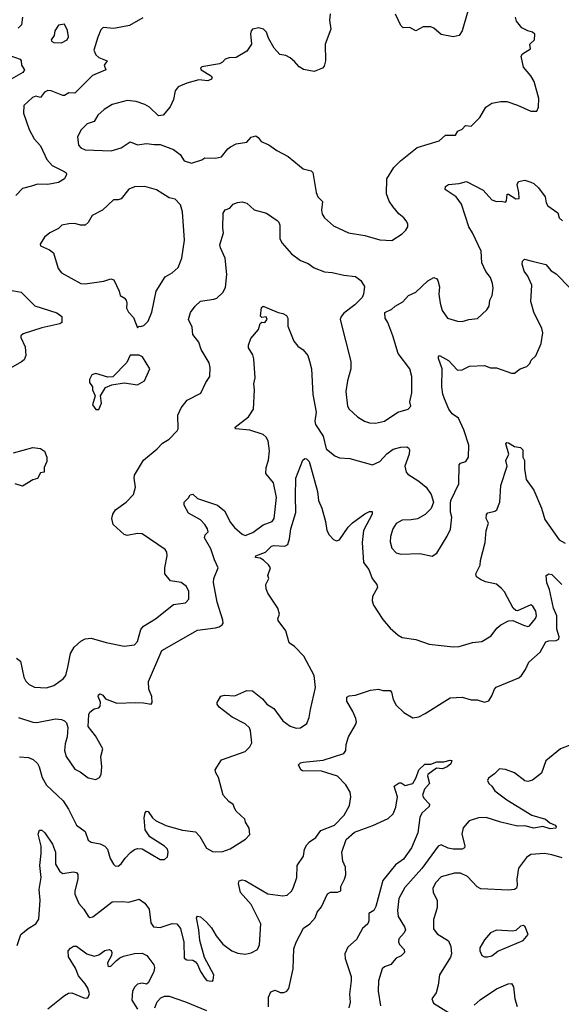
# Model space of a CAD drawing. Extents: x 2133461 to 2293071, y 753526 to 916327.
# Tile 264 of 459: x 2218786 to 2222409, y 847568 to 854149. Entities that reach past the tile are written whole.
import ezdxf

# ---------------------------------------------------------------- set-up
doc = ezdxf.new("R2010")
doc.units = 0

msp = doc.modelspace()

# ---------------------------------------------------------------- linework, layer by layer
at = {"layer": '0CON10XD'}
for points in [[(2219609.1, 854160.9), (2219520.6, 854109.4), (2219415, 854089.2), (2219345, 854097.5), (2219329.7, 854080.3), (2219307.6, 854032.4), (2219282, 853945), (2219296.2, 853915), (2219315, 853896), (2219370, 853875), (2219350, 853845), (2219362.5, 853815), (2219273.8, 853775), (2219155, 853658.1), (2219115, 853660), (2219085, 853642.5), (2219075, 853642.9), (2218995.7, 853674.3), (2218973.8, 853676.2), (2218952, 853665), (2218925, 853630), (2218895, 853638.8), (2218871.2, 853628.8), (2218814.4, 853575), (2218811.1, 853525), (2218849.1, 853415), (2218882.9, 853352.9), (2218925.4, 853305.4), (2218966.9, 853215), (2219002.9, 853175), (2219083.8, 853135), (2219096.2, 853125), (2219098.8, 853115), (2219086, 853085), (2219045, 853060.5), (2218975, 853046.8), (2218905, 853050), (2218865, 853035.4), (2218805, 853020), (2218760.8, 852975)], [(2218803.8, 854166.2), (2218798.1, 854115), (2218775, 854092.2)], [(2220861.7, 854188.3), (2220858.6, 854145), (2220866.7, 854085), (2220828.6, 853985), (2220832.2, 853875), (2220822.6, 853837.4), (2220812, 853825), (2220755, 853801.8), (2220685, 853816.2), (2220655.7, 853835), (2220625, 853870.6), (2220595, 853893.1), (2220565, 853909.4), (2220525, 853917.1), (2220489.1, 853959.1), (2220449.2, 854025), (2220435.8, 854065), (2220416.8, 854086.8), (2220385.9, 854094.1), (2220344.1, 854085.9), (2220333.3, 854075), (2220328.8, 854055), (2220336, 853985), (2220305, 853938.8), (2220235, 853896.2), (2220186.4, 853893.6), (2220160, 853885), (2220142.5, 853865), (2220122.5, 853855), (2220003.3, 853835), (2219996.2, 853825), (2220000, 853815), (2220063.3, 853775), (2220072.5, 853765), (2220069.3, 853750.7), (2220045, 853740), (2219985, 853746.2), (2219904.2, 853725.8), (2219845, 853701.2), (2219825, 853672.5), (2219815.7, 853615), (2219793.4, 853566.6), (2219745, 853510), (2219715, 853506.7), (2219653.4, 853563.4), (2219622.1, 853582.1), (2219565, 853602.5), (2219505, 853609.2), (2219405, 853581.9), (2219351.7, 853548.3), (2219308.7, 853511.3), (2219285, 853469.4), (2219237.1, 853452.9), (2219197.4, 853412.6), (2219171.9, 853365), (2219179.8, 853309.8), (2219195, 853292.9), (2219225, 853280), (2219397.4, 853272.6), (2219465, 853292.2), (2219525, 853332.5), (2219575, 853312.2), (2219635, 853322.5), (2219685.8, 853314.2), (2219725, 853315.8), (2219815, 853282.5), (2219858.3, 853248.3), (2219886.2, 853206.2), (2219935, 853191.2), (2220005, 853213.3), (2220025, 853226.5), (2220094.6, 853224.6), (2220135, 853233.1), (2220177.1, 853285), (2220195, 853298.5), (2220235, 853318.5), (2220305, 853330.6), (2220335, 853363.3), (2220365, 853373.3), (2220381.7, 853361.7), (2220401.2, 853335), (2220453.4, 853313.4), (2220505, 853273.8), (2220582.5, 853235), (2220658.3, 853171.7), (2220683, 853153), (2220735, 853138.8), (2220747, 853127), (2220768.1, 852995), (2220781.1, 852965), (2220811.9, 852935), (2220804.6, 852875), (2220808.9, 852848.9), (2220824.2, 852825), (2220885, 852770.8), (2220984.5, 852724.5), (2221095.6, 852705.6), (2221195, 852677.5), (2221275, 852673.8)], [(2221275, 852673.8), (2221345, 852716.7), (2221368.8, 852741.2), (2221381.2, 852765), (2221381.2, 852785), (2221371.2, 852805), (2221356.2, 852825), (2221321.1, 852851.1), (2221280.9, 852900.9), (2221257.2, 852937.2), (2221239.2, 852985), (2221240.9, 853085), (2221289.5, 853160.5), (2221333.5, 853206.5), (2221445, 853294), (2221591.7, 853338.3), (2221633, 853377), (2221701.7, 853378.3), (2221717.5, 853405), (2221745, 853417.5), (2221768.3, 853441.7), (2221805, 853437.5), (2221863.3, 853495), (2221903.3, 853565), (2221945, 853591.2), (2222005, 853602), (2222045, 853601.2), (2222115, 853578.8), (2222205, 853536.7), (2222245, 853537.5), (2222256.7, 853565), (2222258.3, 853621.7), (2222228, 853735), (2222205, 853773.3), (2222155, 853832.5), (2222140, 853905), (2222148.3, 853921.7), (2222202.5, 853955), (2222197.5, 853985), (2222230, 854015), (2222231.7, 854051.7), (2222216.1, 854066.1), (2222184.1, 854074.1), (2222145.7, 854095.7), (2222109.5, 854139.5), (2222102, 854165)], [(2221783.8, 854205), (2221746, 854075), (2221725, 854043.8), (2221685, 854033.8), (2221605, 854049.2), (2221555, 854092), (2221535, 854100.8), (2221485, 854101.4), (2221435, 854073.5), (2221395, 854097.5), (2221350, 854095), (2221335, 854111.2), (2221300.6, 854185)], [(2219065, 853994.4), (2219102.5, 854015), (2219113.3, 854035), (2219106.4, 854076.4), (2219085, 854120), (2219045, 854113.3), (2219020.8, 854075), (2219016.7, 854043.3), (2218995.8, 854015), (2218998, 854005), (2219015, 853996.7), (2219065, 853994.4)], [(2218676.2, 853925), (2218788.8, 853885), (2218796.7, 853875), (2218798.8, 853845), (2218818.8, 853815), (2218808, 853795), (2218665.7, 853715)], [(2218765, 849882.5), (2218791.7, 849861.7), (2218814.5, 849754.5), (2218827.9, 849727.9), (2218848.8, 849705), (2218885, 849688.6), (2218965, 849684.4), (2219015, 849699.4), (2219077.6, 849742.4), (2219095.6, 849765), (2219108.3, 849821.7), (2219126.6, 849913.4), (2219150, 849955), (2219195, 849995.6), (2219225, 850010.6), (2219265, 850014.4), (2219365, 849985.8), (2219485, 849961.2), (2219555, 849971.2), (2219575, 849993.8), (2219597.2, 850072.8), (2219614.3, 850095), (2219694.7, 850145.3), (2219815, 850240.8), (2219895, 850250.8), (2219916.7, 850275), (2219917.4, 850327.4), (2219900.9, 850360.9), (2219865, 850387.5), (2219795, 850398.8), (2219756.7, 850445), (2219755.8, 850485), (2219773.3, 850565), (2219769.2, 850590.8), (2219758.8, 850608.8), (2219605, 850712), (2219575, 850715.7), (2219505, 850702), (2219485, 850708.8), (2219410.8, 850775), (2219403.1, 850815), (2219408.1, 850845), (2219427.8, 850872.2), (2219499.2, 850925), (2219547.1, 850975), (2219561.1, 851025), (2219550.6, 851085), (2219554.3, 851105), (2219615, 851206), (2219705, 851280.8), (2219741.2, 851318.8), (2219785, 851346.2), (2219839.1, 851400.9), (2219845.8, 851415), (2219843.8, 851505), (2219866.2, 851555), (2219905.8, 851605), (2219997, 851653), (2220031.2, 851725), (2220058.8, 851765), (2220060, 851825), (2220052.5, 851855), (2220000, 851945), (2219985, 851993.3), (2219944.2, 852045), (2219939.4, 852095), (2219915.8, 852145), (2219928.2, 852191.8), (2219958.6, 852235), (2219995, 852266.9), (2220085, 852280), (2220105, 852288), (2220144.5, 852325.5), (2220161.7, 852358.3), (2220171.8, 852445), (2220160.5, 852555), (2220128.9, 852625), (2220125.6, 852645), (2220150, 852725), (2220144.4, 852755), (2220147.1, 852855), (2220160.9, 852879.1), (2220191.2, 852888.8), (2220213.3, 852915), (2220243, 852927), (2220275, 852930.8), (2220305, 852922.9), (2220355, 852878), (2220437.5, 852855), (2220507.9, 852807.9), (2220520, 852795), (2220525.7, 852775.7), (2220526, 852685), (2220542.5, 852655), (2220605, 852584), (2220665, 852540.6), (2220715, 852519.2), (2220755, 852491.4), (2220825, 852463.1), (2220875, 852460), (2220955, 852440.5), (2221032, 852432), (2221068.1, 852405), (2221091.9, 852365), (2221085.8, 852315), (2221076.8, 852293.2), (2221026.8, 852243.2), (2220953.4, 852186.6), (2220936.2, 852165), (2220930, 852145), (2221001.9, 851865), (2221000, 851815), (2220977.5, 851735), (2220968.1, 851665), (2220977.5, 851565), (2220989.2, 851545), (2221045, 851494.4), (2221091.2, 851465), (2221125, 851454.4), (2221165, 851452.2), (2221225, 851466.7), (2221314.5, 851525.5), (2221385, 851546.2), (2221401.2, 851565), (2221396, 851595), (2221408.9, 851655), (2221408.6, 851765), (2221395.5, 851815.5), (2221317.5, 851917.5), (2221282, 852035), (2221248.6, 852125), (2221230.8, 852155), (2221228.8, 852191.2), (2221275, 852213.3), (2221296.7, 852235), (2221347.6, 852262.4), (2221386, 852305), (2221435, 852327.1), (2221515, 852403.3), (2221555, 852426.7), (2221575, 852417.5), (2221583.3, 852405), (2221593, 852363), (2221590, 852315), (2221597.5, 852255), (2221612.5, 852205), (2221647.5, 852155), (2221713.6, 852133.6), (2221745, 852131.2), (2221790, 852145), (2221847, 852153), (2221909.5, 852210.5), (2221926.1, 852233.9), (2221930.8, 852275), (2221945.8, 852305), (2221952, 852355), (2221949.2, 852385), (2221935.5, 852425.5), (2221903.1, 852465), (2221877.1, 852525), (2221872, 852602), (2221814.6, 852725), (2221790, 852765), (2221741.2, 852915), (2221705, 852965.6), (2221632.5, 853015), (2221633.3, 853035), (2221655, 853047.1), (2221725, 853054), (2221775, 853066.7), (2221885, 853010), (2221945, 852945.8), (2221975, 852934.2), (2222006.2, 852936.2), (2222035, 852930), (2222041.7, 852938.3), (2222047.5, 852982.5), (2222055, 852983.3), (2222105, 852952.5), (2222125.7, 852954.3), (2222125.6, 852995), (2222112.7, 853047.3), (2222122.7, 853067.3), (2222165, 853076.2), (2222205, 853063.3), (2222225, 853054), (2222255, 853026), (2222301.2, 852965), (2222308, 852925), (2222318.8, 852905), (2222385, 852857.5), (2222394.3, 852825), (2222416.9, 852805)], [(2219575, 852090), (2219585, 852100), (2219595, 852097.5), (2219616.7, 852105), (2219645, 852133.3), (2219669.2, 852195), (2219698, 852335), (2219759.1, 852430.9), (2219805, 852456.2), (2219845, 852493.3), (2219870.8, 852555), (2219888.1, 852675), (2219875.8, 852865), (2219862.3, 852912.3), (2219825, 852950), (2219785, 852958.8), (2219701.7, 853011.7), (2219623.6, 853033.6), (2219555, 853031.5), (2219515, 853016.7), (2219465, 852952.5), (2219445, 852944), (2219412.5, 852945), (2219340, 852875), (2219270.2, 852839.8), (2219245, 852793.8), (2219225, 852776.2), (2219193.6, 852776.4), (2219155, 852787.5), (2219115, 852784), (2219067.5, 852775), (2219045, 852753.8), (2218987.5, 852725), (2218952.5, 852695), (2218922.3, 852647.7), (2218925, 852637.5), (2218985, 852610), (2219011.3, 852591.3), (2219044.3, 852485), (2219065, 852458), (2219195, 852386.9), (2219225, 852382.7), (2219349.5, 852400.5), (2219395, 852416), (2219415, 852410), (2219451.2, 852335), (2219457.5, 852305), (2219485, 852290), (2219497.1, 852275), (2219502.5, 852255), (2219500.5, 852220.5), (2219514.4, 852194.4), (2219548.3, 852158.3), (2219575, 852090)], [(2220088.7, 850538.7), (2220063.4, 850613.4), (2220022, 850685), (2220026.2, 850705), (2220047.5, 850725), (2220042.5, 850745), (2220024.2, 850775), (2219995, 850805.7), (2219915, 850850), (2219886.7, 850905), (2219886.7, 850925), (2219915.8, 850954.2), (2219926.1, 850973.9), (2219945, 850978.8), (2219975, 850948.8), (2220108.8, 850905), (2220155, 850866), (2220195, 850787.5), (2220222.2, 850755), (2220275, 850710.5), (2220295, 850701.8), (2220345, 850721.2), (2220415, 850771.8), (2220475, 850794.5), (2220487.3, 850815), (2220504.5, 850955), (2220484.5, 851054.5), (2220432, 851115), (2220434.4, 851155), (2220449.5, 851205), (2220457, 851267), (2220448.9, 851335), (2220435, 851359.4), (2220415, 851376.5), (2220325, 851405.6), (2220230, 851415), (2220226.7, 851425), (2220317.5, 851495), (2220348.9, 851545), (2220355.5, 851675), (2220351.5, 851715), (2220360.4, 851755), (2220351.9, 851881.9), (2220345, 851910), (2220317.5, 851955), (2220315.9, 851974.1), (2220331.7, 852018.3), (2220382.7, 852077.3), (2220395, 852117.5), (2220405, 852127.5), (2220425, 852126), (2220441.4, 852145), (2220435, 852163.8), (2220405, 852157.5), (2220396.7, 852166.7), (2220403.3, 852225), (2220415, 852233.3), (2220515, 852191.2), (2220545.9, 852185.9), (2220571.2, 852171.2), (2220578.6, 852155), (2220580.3, 852100.3), (2220620.7, 852000.7), (2220647.3, 851967.3), (2220682.1, 851942.1), (2220713.8, 851905), (2220724.1, 851865.9), (2220737.1, 851815), (2220746.9, 851645), (2220768.2, 851525), (2220759.5, 851465), (2220765, 851444), (2220816.9, 851365), (2220835, 851280), (2220894.6, 851234.6), (2220925, 851220.6), (2220995, 851215.8), (2221145, 851174.3), (2221195, 851195.7), (2221242.3, 851247.7), (2221285, 851278.1), (2221335, 851292), (2221375, 851293.8), (2221387.1, 851287.1), (2221394, 851274), (2221391.9, 851245), (2221363.1, 851165), (2221371.4, 851125), (2221382, 851112), (2221456, 851065), (2221504.2, 851025), (2221537.5, 850975), (2221554.2, 850925), (2221537.6, 850882.4), (2221497.4, 850842.6), (2221446.3, 850813.7), (2221405, 850805.6), (2221345, 850804.4), (2221305, 850780.8), (2221282.2, 850745), (2221265.7, 850695.7), (2221265, 850660), (2221275, 850616.7), (2221305, 850586.2), (2221335, 850576), (2221462.3, 850582.3), (2221545, 850562.5), (2221575, 850583.3), (2221645, 850696.7), (2221666.5, 850743.5), (2221675.8, 850825), (2221668.3, 850858.3), (2221667.1, 850915), (2221670.8, 850935), (2221722.4, 851047.6), (2221725.5, 851174.5), (2221735, 851185.6), (2221770, 851195), (2221787.5, 851225), (2221789.2, 851305), (2221757, 851407), (2221720, 851485), (2221678, 851515), (2221655.4, 851545.4), (2221626.9, 851615), (2221615.3, 851645.3), (2221608.6, 851695), (2221611.1, 851815), (2221586.9, 851885), (2221586.2, 851895), (2221595, 851903.8), (2221655, 851871.9), (2221715, 851805.8), (2221745, 851808.6), (2221795.6, 851834.4), (2221895, 851837.1), (2221935, 851821.2), (2221975, 851821.2), (2222075, 851786), (2222095, 851786.7), (2222133.9, 851816.1), (2222178.3, 851831.7), (2222198.3, 851851.7), (2222207, 851873), (2222238.3, 851901.7), (2222273.8, 851985), (2222286, 852055), (2222278, 852085), (2222225.6, 852195), (2222205.6, 852265), (2222210.6, 852375), (2222183.8, 852433.8), (2222159.3, 852469.3), (2222145.8, 852515), (2222148, 852535), (2222161.7, 852548.3), (2222213.8, 852536.2), (2222305, 852512.5), (2222340, 852470), (2222375, 852450.8), (2222468.8, 852355)], [(2218722, 852342), (2218795, 852327.5), (2218887.2, 852237.2), (2219035, 852189.2), (2219067.5, 852165), (2219067.5, 852125), (2219053.6, 852116.4), (2218935, 852090), (2218809.7, 852050.3), (2218793.3, 852035), (2218793.3, 852025), (2218821.9, 851961.9), (2218826, 851905), (2218815, 851876.7), (2218798.8, 851861.2), (2218725, 851820)], [(2219315, 851543.3), (2219334, 851585), (2219326.7, 851635), (2219359.3, 851690.7), (2219402.5, 851707.5), (2219485, 851722), (2219575, 851709.2), (2219621.2, 851735), (2219656, 851815), (2219606.4, 851896.4), (2219585, 851907.5), (2219525, 851907.5), (2219502.3, 851857.7), (2219408.8, 851761.2), (2219375, 851758.8), (2219295, 851783.3), (2219267.5, 851775), (2219253.3, 851745), (2219253.3, 851725), (2219272.5, 851695), (2219272.5, 851675), (2219290, 851635), (2219272.5, 851575), (2219295, 851543.3), (2219315, 851543.3)], [(2218785, 849222.5), (2218845, 849216.7), (2218875.4, 849205.4), (2218905, 849177.1), (2218916.8, 849155), (2218936.4, 849085), (2218965, 849032), (2219077.1, 848927.1), (2219113.3, 848873.3), (2219165, 848766), (2219223.2, 848723.2), (2219244.4, 848664.4), (2219265, 848650.8), (2219325, 848640), (2219355.6, 848625), (2219372.7, 848605), (2219392.2, 848542.2), (2219413.8, 848505), (2219425, 848494), (2219445, 848492), (2219465, 848506.2), (2219491.4, 848545), (2219527.6, 848582.4), (2219555, 848602.9), (2219575, 848609.2), (2219605, 848608), (2219725, 848536), (2219755, 848536), (2219775, 848553.3), (2219780, 848585), (2219774.2, 848605), (2219755, 848624.2), (2219656.6, 848686.6), (2219624.4, 848735), (2219618.6, 848815), (2219625, 848847.5), (2219635, 848860), (2219645, 848857.5), (2219674.4, 848814.4), (2219695, 848796), (2219763, 848763), (2219875, 848731.8), (2219960.8, 848720.8), (2219990.2, 848690.2), (2220035, 848610.8), (2220075, 848589.2), (2220095, 848587.8), (2220145, 848589.4), (2220193.4, 848606.6), (2220297.3, 848672.7), (2220325, 848702.5), (2220321.2, 848745), (2220296.2, 848785), (2220292.5, 848805), (2220235, 848858.8), (2220226, 848875), (2220213, 848903), (2220185, 848923.3), (2220148, 848965), (2220115.5, 849085), (2220098.6, 849115), (2220094.3, 849135.7), (2220136.8, 849203.2), (2220293, 849257), (2220325, 849288), (2220338.1, 849315), (2220330, 849395), (2220322.9, 849415), (2220295, 849441.9), (2220207.7, 849487.7), (2220121.2, 849555), (2220107.5, 849575), (2220107.5, 849585), (2220132, 849628), (2220155.8, 849634.2), (2220225, 849630.8), (2220305, 849665.6), (2220343, 849663), (2220409.5, 849609.5), (2220440, 849575), (2220485, 849544.3), (2220545, 849462), (2220595, 849428), (2220635, 849414), (2220665, 849416.2), (2220705.6, 849444.4), (2220723.1, 849485), (2220731.4, 849538.6), (2220765.6, 849685), (2220756.7, 849765), (2220685.8, 849895), (2220625, 849958.8), (2220588.8, 849985), (2220566, 850065), (2220515, 850132.5), (2220513.3, 850145), (2220523.3, 850175), (2220512.5, 850215), (2220445.7, 850315), (2220434.3, 850345.7), (2220432.9, 850375), (2220452.5, 850415), (2220446.2, 850435), (2220462.5, 850485), (2220451.2, 850505), (2220416.8, 850536.8), (2220395, 850550), (2220363.3, 850555), (2220365, 850565.8), (2220430, 850590), (2220470.3, 850629.7), (2220485.8, 850634.2), (2220558.8, 850631.2), (2220578.9, 850641.1), (2220591.7, 850678.3), (2220599.1, 850745), (2220632.5, 850855), (2220631.3, 850965), (2220633.1, 851085), (2220680.8, 851205), (2220694.2, 851215.8), (2220705, 851214.2), (2220721.4, 851195), (2220732, 851165), (2220777.5, 850995), (2220784.3, 850935), (2220806, 850885), (2220831.4, 850795), (2220840, 850735), (2220855.8, 850705), (2220884, 850675), (2220905, 850665.8), (2220925, 850672.5), (2220983.5, 850756.5), (2221012.9, 850787.1), (2221095, 850845.5), (2221125, 850860.8), (2221143, 850863), (2221142.5, 850845), (2221084.5, 850735), (2221076.1, 850655), (2221085, 850520), (2221120.5, 850475), (2221143.1, 850415), (2221166.7, 850385), (2221175.5, 850375), (2221178.8, 850355), (2221145.3, 850294.7), (2221144.1, 850265), (2221152.3, 850235), (2221215, 850140.6), (2221265, 850081.9), (2221317.1, 850035), (2221345, 850020), (2221436, 850006), (2221525, 849975.6), (2221685, 849957.5), (2221725, 849960), (2221815, 849985.8), (2221878, 849992), (2221938.8, 850031.2), (2221977.9, 850082.1), (2222005, 850104), (2222055, 850131.2), (2222085, 850133.3), (2222155, 850102), (2222185, 850093.3), (2222195, 850097.5), (2222235, 850146.2), (2222242.5, 850165), (2222238.5, 850195), (2222219.1, 850229.1), (2222205, 850238.6), (2222115, 850197.5), (2222105, 850200), (2222086.4, 850216.4), (2222028.9, 850325), (2222008.1, 850348.1), (2221975, 850376.7), (2221902.1, 850392.1), (2221867.6, 850407.6), (2221841.2, 850425), (2221836.2, 850445), (2221867, 850503), (2221868, 850535), (2221900, 850655), (2221906.5, 850735), (2221921.1, 850785), (2221905.6, 850815), (2221907.5, 850842.5), (2221917.1, 850852.9), (2221965, 850864.2), (2221977.1, 850872.9), (2221997.5, 850925), (2222004.2, 851035), (2222046.1, 851163.9), (2222037.3, 851202.7), (2222058.6, 851245), (2222036.7, 851315), (2222045, 851323.3), (2222055, 851320), (2222096.1, 851296.1), (2222135, 851288.6), (2222150.8, 851275), (2222151.2, 851225), (2222162, 851202), (2222161.9, 851148.1), (2222174.3, 851075), (2222225.6, 851005), (2222275.6, 850885), (2222298.6, 850808.6), (2222395, 850672), (2222435, 850649.2)], [(2218744.4, 851254.4), (2218875, 851290), (2218925, 851283.3), (2218952.5, 851265), (2218966.7, 851225), (2218966.7, 851195), (2218950, 851155), (2218950, 851125), (2218925, 851120), (2218905, 851082.5), (2218875, 851072.5), (2218805, 851031.2), (2218755, 851046.2)], [(2218778, 849485), (2218875, 849452.9), (2218901.7, 849451.7), (2219025, 849477.1), (2219065, 849472), (2219085, 849463.8), (2219099.1, 849449.1), (2219108.8, 849418.8), (2219104.4, 849355), (2219090.3, 849309.7), (2219085.8, 849265), (2219097.1, 849225), (2219155, 849139.2), (2219191.1, 849121.1), (2219245, 849081.4), (2219295, 849070.6), (2219320, 849085), (2219332, 849105), (2219335.8, 849155), (2219329.4, 849225), (2219341.2, 849275), (2219293.6, 849363.6), (2219244, 849425), (2219249.2, 849505), (2219255, 849520), (2219274.3, 849535.7), (2219285, 849543.8), (2219315, 849550), (2219325, 849560), (2219327.1, 849587.1), (2219311.1, 849625), (2219313.2, 849636.8), (2219325, 849644.2), (2219342.5, 849635), (2219359.2, 849609.2), (2219435, 849581.1), (2219563.9, 849586.1), (2219615, 849584), (2219666.2, 849573.8), (2219672.5, 849585), (2219670, 849625), (2219650, 849675), (2219648.1, 849725), (2219737.6, 849932.4), (2219975, 850068.9), (2220096.1, 850083.9), (2220119.5, 850090.5), (2220140, 850105), (2220146.2, 850115), (2220145.8, 850135), (2220107.1, 850255), (2220082.6, 850387.4), (2220084.5, 850415), (2220114.4, 850485), (2220088.7, 850538.7)], [(2218768.9, 847961.1), (2218794.5, 848035.5), (2218842.5, 848075), (2218894.6, 848105.4), (2218913, 848137), (2218923.3, 848265), (2218916.9, 848335), (2218930.4, 848415), (2218919.7, 848495), (2218930, 848575), (2218929.6, 848625), (2218908.6, 848705), (2218918.3, 848731.7), (2218935, 848732), (2218954, 848715), (2219005, 848639.2), (2219025.4, 848585), (2219025.4, 848505), (2219054.4, 848455), (2219075, 848443.1), (2219144.4, 848454.4), (2219165, 848448.8), (2219175.9, 848435.9), (2219175.8, 848405.8), (2219154.4, 848325), (2219154.4, 848305), (2219181.3, 848241.3), (2219215, 848203.8), (2219245, 848156.7), (2219255, 848148.8), (2219275, 848152.5), (2219344.5, 848205.5), (2219405, 848251.9), (2219474.5, 848255.5), (2219515, 848251.1), (2219585, 848271.4), (2219623, 848243), (2219651.1, 848205), (2219662.4, 848112.4), (2219680, 848085), (2219725, 848081.5), (2219805, 848107.3), (2219836.2, 848105), (2219860.6, 848075), (2219883.8, 847983.8), (2219885.9, 847875.9), (2219905, 847866), (2219945, 847864), (2219962.7, 847852.7), (2219976.2, 847835), (2219995, 847786.7), (2220025, 847742.5), (2220037.5, 847727.5), (2220053.9, 847723.9), (2220075, 847723.3), (2220080.7, 847729.3), (2220084.3, 847765), (2220021.1, 847881.1), (2219990.9, 847995), (2219984.4, 848065), (2219967.5, 848145), (2219975, 848157.5), (2219995, 848152.5), (2220035, 848118), (2220068.2, 848078.2), (2220100, 848025), (2220145, 847970.8), (2220204.6, 847924.6), (2220245, 847910), (2220294.3, 847904.3), (2220335, 847912.2), (2220375.5, 847934.5), (2220390, 847965), (2220398, 848105), (2220335.3, 848235.3), (2220262.2, 848315), (2220250, 848375), (2220255, 848393.3), (2220275, 848399.4), (2220295, 848395.6), (2220445, 848307.1), (2220545, 848292.9), (2220575, 848297.5), (2220604.3, 848325), (2220615.4, 848344.6), (2220640, 848415), (2220642, 848495), (2220685, 848557.5), (2220692, 848605), (2220706, 848635), (2220724, 848655), (2220766, 848684), (2220800.2, 848729.8), (2220890.8, 848765), (2220957, 848833), (2220992.6, 848897.4), (2221000.5, 848955), (2220995.5, 848985.5), (2220966.7, 849035), (2220911.9, 849091.9), (2220805, 849125.3), (2220678.1, 849128.1), (2220666.2, 849135), (2220650.5, 849169.5), (2220665, 849182.5), (2220682.8, 849187.2), (2220815, 849200), (2220953.3, 849245), (2220966.7, 849265), (2220970, 849305), (2220984.2, 849355), (2221032, 849435), (2221038, 849455), (2221035, 849477.5), (2221014.2, 849524.2), (2220973.4, 849593.4), (2220975, 849620), (2220990.3, 849629.7), (2221032.5, 849635), (2221131.7, 849668.3), (2221185, 849673.9), (2221215, 849664.8), (2221265, 849664.4), (2221273.9, 849653.9), (2221284.4, 849605), (2221305, 849568), (2221355, 849518.8), (2221415, 849482.5), (2221455, 849490), (2221498.3, 849511.7), (2221665, 849617.5), (2221745, 849620), (2221805, 849603.3), (2221845, 849603.8), (2221895, 849587.5), (2221925, 849597.5), (2221945, 849630), (2221961.2, 849675), (2221973.2, 849686.8), (2222125, 849751.1), (2222141.4, 849765), (2222169.5, 849805), (2222191.5, 849855), (2222268.3, 849921.7), (2222305, 849990.6), (2222325, 849997.8), (2222375, 849998.9), (2222391.2, 850008.8), (2222394.5, 850025), (2222378.9, 850075), (2222379.6, 850165), (2222356.9, 850215), (2222330.3, 850339.7), (2222312.2, 850385), (2222307.5, 850435), (2222324.2, 850445.8), (2222345, 850441.4), (2222411.1, 850375)], [(2222461.7, 849298.3), (2222404.2, 849275), (2222306, 849195), (2222277.2, 849112.8), (2222215, 849066), (2222185, 849058), (2222165, 849062.5), (2222095, 849115.7)], [(2220449.7, 847550.3), (2220450.3, 847615), (2220465, 847651.5), (2220495, 847663.3), (2220527.6, 847647.6), (2220553.2, 847646.8), (2220573.4, 847656.6), (2220586, 847674), (2220614.1, 847805), (2220620.1, 847939.9), (2220635, 847984.2), (2220683.9, 848076.1), (2220725.8, 848105), (2220763.1, 848145), (2220776, 848184), (2220805, 848219.2), (2220845, 848305.6), (2220865, 848316.9), (2220912, 848318), (2220933.1, 848326.9), (2220932.9, 848355), (2220959.4, 848405), (2220967.3, 848432.7), (2220965.7, 848485), (2220948.2, 848525), (2220940, 848585), (2220970.7, 848669.3), (2221025, 848718.8), (2221147.4, 848762.6), (2221251.1, 848808.9), (2221285, 848842), (2221301.5, 848885), (2221312, 848955), (2221290, 849025), (2221325, 849048.6), (2221337.6, 849047.6), (2221365, 849031.2), (2221415, 849043.8), (2221438.1, 849085), (2221455.4, 849134.6), (2221495, 849172.2), (2221535, 849173.3), (2221575, 849188.1), (2221622.1, 849187.9), (2221665, 849200), (2221677.5, 849197.5), (2221670, 849175), (2221645.3, 849154.7), (2221615, 849142.7), (2221573.3, 849146.7), (2221516.7, 849105), (2221514, 849095), (2221528, 849045), (2221493.3, 849005), (2221481.2, 848965), (2221488.8, 848945), (2221526, 848906), (2221525, 848890), (2221476.7, 848845), (2221462.7, 848817.3), (2221450, 848715), (2221406.2, 848613.8), (2221352.4, 848537.6), (2221299.3, 848500.7), (2221214.5, 848395), (2221167.7, 848222.3), (2221154, 848196), (2221121.4, 848175), (2221120.9, 848125), (2221115, 848106.2), (2221080, 848075), (2221038.6, 848001.4), (2220980.2, 847949.8), (2220961.1, 847905), (2220963.1, 847875), (2221002.2, 847755), (2221003.6, 847725), (2220991.3, 847635), (2220997.4, 847582.6), (2220986.5, 847545)], [(2222095, 849115.7), (2222035, 849138.6), (2221995, 849142), (2221961.9, 849108.1), (2221920.9, 849079.1), (2221916, 849065), (2221923.8, 849045), (2221945, 849026.7), (2221964.6, 848994.6), (2222044, 848935), (2222211.4, 848831.4), (2222302.9, 848805), (2222332, 848782), (2222367.5, 848765), (2222374.2, 848755), (2222371.2, 848745), (2222335, 848741.3), (2222285, 848756.2), (2222225, 848744.7), (2222165, 848761.7), (2222115, 848758.7), (2222004.8, 848784.8), (2221905, 848816.9), (2221855, 848815.4), (2221792.5, 848795), (2221751.9, 848748.1), (2221743.3, 848705), (2221762.7, 848627.3), (2221760.8, 848615), (2221745, 848604.5), (2221685, 848604), (2221650.8, 848610.8), (2221605.8, 848634.2), (2221585, 848625.7), (2221475.4, 848475), (2221362.1, 848347.9), (2221322, 848275), (2221312, 848195), (2221317.1, 848155), (2221360, 848085), (2221365.6, 848065), (2221356.9, 848045), (2221322.9, 848005), (2221319.2, 847985), (2221326.9, 847966.9), (2221357.5, 847935), (2221360, 847915), (2221337.2, 847892.8), (2221305, 847876), (2221268, 847835), (2221225, 847817.8), (2221209.4, 847805), (2221186.9, 847725), (2221184.5, 847655), (2221198.5, 847558.5)], [(2222415, 848546.9), (2222345, 848568.1), (2222295.4, 848575.4), (2222205, 848570), (2222175, 848549.2), (2222122.6, 848477.4), (2222110.6, 848405), (2222113.6, 848365), (2222108.1, 848345), (2222095.4, 848334.6), (2222055, 848330), (2221870.2, 848340.2), (2221845, 848352.9), (2221781.5, 848421.5), (2221735, 848443.8), (2221695, 848445.5), (2221605, 848420.6), (2221568.6, 848381.4), (2221549.4, 848345), (2221552, 848315), (2221578.6, 848265), (2221577.8, 848215), (2221569.2, 848185), (2221553.2, 848135), (2221553.1, 848073.1), (2221579.3, 848039.3), (2221655, 847992.9), (2221670, 847955), (2221673.8, 847905), (2221667.9, 847882.1), (2221594.2, 847765.8), (2221585.6, 847695), (2221572, 847645), (2221542.5, 847605), (2221553.3, 847575), (2221665, 847507.1)], [(2221915, 847884.3), (2221945, 847893.1), (2221985, 847924.2), (2222153.3, 847995), (2222186.7, 848035), (2222166.9, 848086.9), (2222155, 848094), (2222135, 848090.8), (2222105, 848061.2), (2222085, 848056), (2221976.1, 848063.9), (2221934.5, 848045.5), (2221895, 848000), (2221864.4, 847945), (2221864.4, 847925), (2221878, 847895), (2221894.4, 847884.4), (2221915, 847884.3)], [(2218973.2, 847536.8), (2219085, 847628), (2219113.2, 847643.2), (2219135, 847645.5), (2219215, 847611.1), (2219235, 847609.2), (2219245, 847616.2), (2219252.2, 847637.8), (2219242.7, 847675), (2219225, 847705.7), (2219178.3, 847758.3), (2219158.8, 847808.8), (2219112.9, 847885), (2219111.2, 847925), (2219125, 847944), (2219145, 847955.8), (2219165, 847955.7), (2219236, 847905), (2219285, 847889.5), (2219315, 847899.4), (2219355, 847928.6), (2219385, 847934), (2219397.5, 847927.5), (2219402, 847915), (2219399.2, 847895), (2219374.2, 847845), (2219376.4, 847826.4), (2219385, 847820), (2219395, 847822), (2219431.9, 847858.1), (2219455, 847878.8), (2219479.5, 847890.5), (2219555, 847907.1), (2219605, 847909.4), (2219636.2, 847895), (2219683, 847833), (2219687.1, 847815), (2219682.9, 847785), (2219645, 847712.5), (2219635, 847702.5), (2219605, 847710), (2219575, 847703.8), (2219555.7, 847684.3), (2219540.8, 847655), (2219536.7, 847595), (2219573.8, 847535)], [(2221826.7, 847563.3), (2221865, 847597.5), (2221975, 847670.8), (2222052.5, 847705), (2222075, 847707.1), (2222090, 847685), (2222096.7, 847605), (2222113.6, 847553.6)], [(2219690, 847545), (2219705.9, 847584.1), (2219729.7, 847610.3), (2219755, 847621.4), (2219785, 847621.4), (2219894.3, 847585.7), (2220035, 847526)]]:
    msp.add_lwpolyline(points, dxfattribs=at)

doc.saveas('drawing.dxf')
